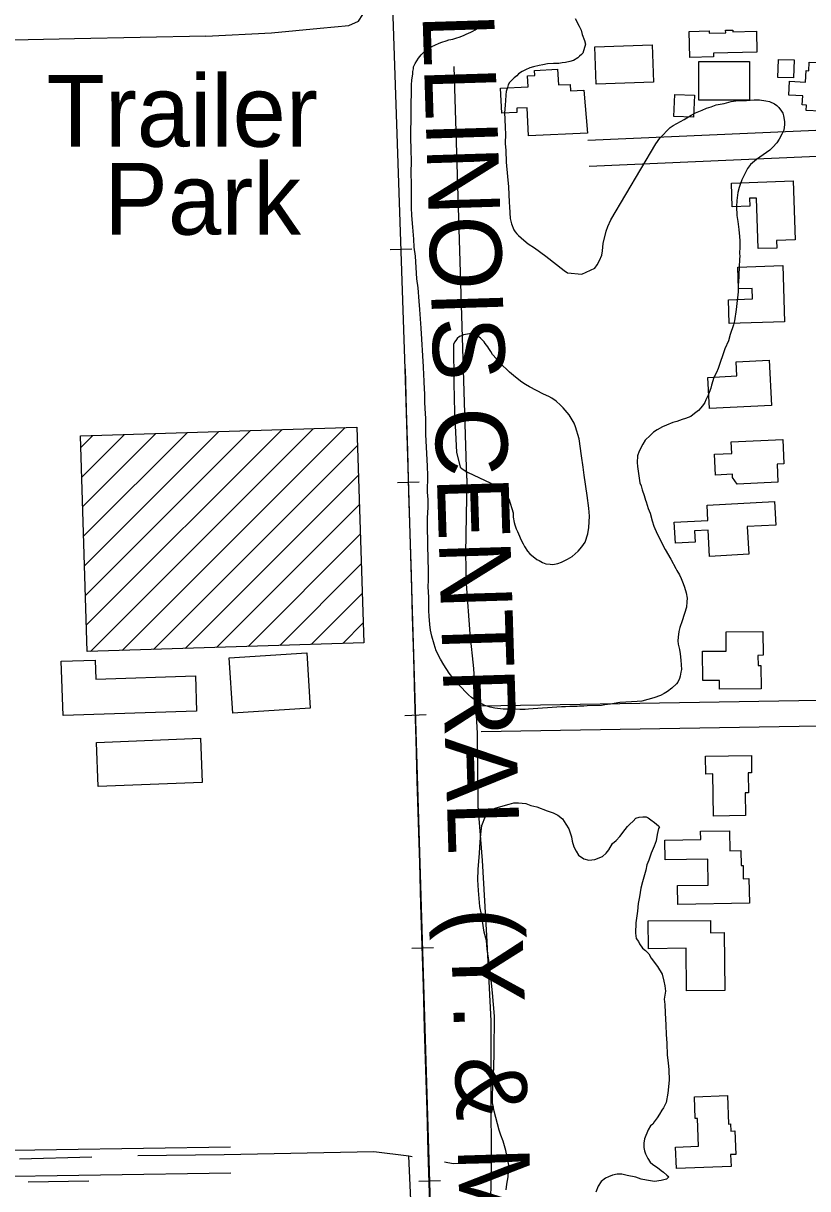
# Model space of a CAD drawing. Extents: x 3297716 to 3335574, y 688621 to 713991.
# Drawn here: x 3325701 to 3326609, y 700964 to 702315 of the extents above; entities that cross this region are included whole.
import ezdxf

# ---------------------------------------------------------------- set-up
doc = ezdxf.new("R2010")
doc.units = 0
for name, color, linetype in [('V-BLDG-IDEN', 7, 'Continuous'), ('V-BLDG-OTLN', 7, 'Continuous'), ('V-RAIL-IDEN', 7, 'Continuous'), ('V-RAIL-TRAK', 7, 'Continuous'), ('V-ROAD-CNTR', 7, 'Continuous'), ('V-SITE-VEGE', 7, 'Continuous'), ('V-TOPO-SHOR', 7, 'Continuous')]:
    doc.layers.add(name, color=color, linetype=linetype)

msp = doc.modelspace()

# ---------------------------------------------------------------- linework, layer by layer
at = {"layer": 'V-BLDG-OTLN'}
for p, q in [((3325772.8, 701651.8), (3325963.9, 701842.9)), ((3325773.9, 701617.5), (3326000.4, 701844)), ((3325778.6, 701586.9), (3326036.9, 701845.2)), ((3325815.1, 701588), (3326073.4, 701846.3)), ((3325767.4, 701823.1), (3325781.4, 701837.1)), ((3325768.5, 701788.9), (3325817.9, 701838.3)), ((3325769.5, 701754.6), (3325854.4, 701839.4)), ((3325770.6, 701720.3), (3325890.9, 701840.6)), ((3325771.7, 701686), (3325927.4, 701841.7)), ((3325851.6, 701589.2), (3326087.9, 701825.4)), ((3325888.1, 701590.3), (3326088.9, 701791.1)), ((3325924.6, 701591.5), (3326090, 701756.9)), ((3325961.1, 701592.6), (3326091.1, 701722.6)), ((3325997.7, 701593.8), (3326092.2, 701688.3)), ((3326034.2, 701594.9), (3326093.3, 701654)), ((3326070.7, 701596.1), (3326094.3, 701619.8))]:
    msp.add_line(p, q, dxfattribs=at)
for points in [[(3326472.9, 702274.8), (3326472.1, 702305.1), (3326495.2, 702305.7), (3326495.3, 702303.1), (3326514.5, 702303.6), (3326514.4, 702306.5), (3326522.7, 702306.7), (3326522.8, 702304.8), (3326550, 702305.5), (3326550.7, 702281.1), (3326500.4, 702279.8), (3326500.4, 702275.5)], [(3326430.8, 702246.3), (3326364.5, 702244), (3326362.9, 702287.3), (3326429.3, 702289.7)], [(3326668.3, 702298.6), (3326666.8, 702264.8), (3326659.8, 702265.2), (3326657.3, 702211.3), (3326607.8, 702213.5), (3326608.1, 702219.8), (3326603.2, 702220), (3326603.7, 702230.5), (3326587.5, 702231.2), (3326588.2, 702247.3), (3326607, 702246.5), (3326607.6, 702259.8), (3326610.8, 702259.6), (3326611.2, 702269.5), (3326629.2, 702268.7), (3326629, 702263.5), (3326644.2, 702262.9), (3326644.6, 702271.9), (3326626.1, 702272.8), (3326627.4, 702300.5)], [(3326542.1, 702270.1), (3326542, 702225.4), (3326483.4, 702225.6), (3326483.5, 702270.3)], [(3326574.9, 702251.9), (3326575.5, 702272.7), (3326593.7, 702272.1), (3326593.1, 702251.3)], [(3326354.4, 702187.2), (3326286, 702184), (3326284.4, 702216.7), (3326272.3, 702216.1), (3326272.5, 702211.1), (3326255, 702210.3), (3326253.6, 702239.4), (3326285.4, 702240.9), (3326284.8, 702253.5), (3326293.4, 702253.9), (3326293.1, 702260), (3326319.7, 702261.3), (3326320.6, 702243.1), (3326334.2, 702243.7), (3326334.6, 702236.3), (3326350.2, 702236.9)], [(3326454.3, 702206.6), (3326455.4, 702232.2), (3326478.1, 702231.3), (3326477, 702205.6)], [(3326592.7, 702131.9), (3326595.1, 702063.7), (3326573.4, 702063), (3326573.7, 702054.2), (3326552.2, 702053.5), (3326550.2, 702112.1), (3326542, 702111.8), (3326542.3, 702102.7), (3326522.1, 702102), (3326521.1, 702129.5)], [(3326580.5, 702033.8), (3326582.5, 701968.7), (3326518.3, 701966.7), (3326517.5, 701994.3), (3326545.4, 701995.2), (3326545, 702007.3), (3326529.3, 702006.8), (3326528.5, 702032.2)], [(3326567.4, 701871.9), (3326495.7, 701868.4), (3326493.9, 701904.3), (3326527.3, 701906), (3326526.5, 701922.5), (3326564.8, 701924.3)], [(3326087.2, 701846.8), (3326095.1, 701596.9), (3325774.8, 701586.8), (3325766.9, 701836.7)], [(3326520.8, 701829.5), (3326580.5, 701832.4), (3326581.8, 701804), (3326573.9, 701803.6), (3326574.9, 701783), (3326527.9, 701780.8), (3326522.5, 701788.4), (3326522.4, 701792.1), (3326502.6, 701791.2), (3326501.5, 701815.3), (3326521.5, 701816.3)], [(3326492.8, 701756.2), (3326571.1, 701760.4), (3326572.5, 701733.3), (3326539.4, 701731.5), (3326541.1, 701699.4), (3326495.6, 701697), (3326494, 701727.3), (3326478.4, 701726.4), (3326479, 701713.6), (3326456.2, 701712.3), (3326454.9, 701736.5), (3326493.7, 701738.6)], [(3326514.9, 701609.5), (3326557.6, 701610), (3326557.8, 701582.4), (3326551.8, 701582.3), (3326551.9, 701570.6), (3326555.3, 701570.6), (3326555.5, 701543.5), (3326507.4, 701543), (3326507.3, 701553.3), (3326488, 701553.1), (3326487.7, 701587), (3326515.1, 701587.3)], [(3325901.4, 701517.8), (3325746.7, 701512.5), (3325744.6, 701575.6), (3325784, 701576.9), (3325784.7, 701554.8), (3325900, 701558.7)], [(3325939.3, 701579.6), (3326029, 701585.4), (3326033.1, 701521.2), (3325943.4, 701515.4)], [(3325785.4, 701481.2), (3325905.8, 701486.2), (3325907.9, 701435.2), (3325787.6, 701430.2)], [(3326491.1, 701465.7), (3326544.2, 701466.4), (3326544.5, 701446.4), (3326540.3, 701446.3), (3326540.7, 701423.1), (3326536.9, 701423), (3326537.3, 701396.6), (3326500.2, 701396), (3326499.5, 701445), (3326491.4, 701444.8)], [(3326541.9, 701295.1), (3326459, 701293.8), (3326458.6, 701315.5), (3326494.1, 701316.1), (3326493.6, 701346.2), (3326444.2, 701345.3), (3326443.8, 701368.2), (3326485.5, 701368.9), (3326485.3, 701378.6), (3326519, 701379.1), (3326519.4, 701355.9), (3326531.9, 701356.1), (3326532.2, 701338.8), (3326534.6, 701338.8), (3326534.8, 701323.6), (3326541.4, 701323.7)], [(3326512.7, 701261.1), (3326513.3, 701194.2), (3326469, 701193.8), (3326468.6, 701242.9), (3326425, 701242.5), (3326424.7, 701274.7), (3326496.7, 701275.3), (3326496.8, 701260.9)], [(3326520.7, 700990.3), (3326457.4, 700987.7), (3326456.4, 701012.7), (3326483, 701013.7), (3326481.7, 701045.7), (3326479.2, 701045.6), (3326478.2, 701070.8), (3326516.4, 701072.4), (3326517.7, 701039.3), (3326519.9, 701039.4), (3326520.2, 701031.1), (3326525.2, 701031.3), (3326526.2, 701004.1), (3326520.1, 701003.9)]]:
    msp.add_lwpolyline(points, close=True, dxfattribs=at)
at = {"layer": 'V-RAIL-TRAK'}
for points in [[(3326310.1, 696520.6), (3326277, 697540.2), (3326277, 697540.2), (3326235.8, 698858.8), (3326235.8, 698858.8), (3326142.9, 701914.3), (3326142.9, 701914.3), (3326092.1, 703411.3), (3326038.6, 704709.6), (3326038.6, 704709.6), (3326027.4, 705172.4)], [(3326142.9, 701914.3), (3326092.1, 703411.3), (3326038.6, 704709.6)], [(3326125.7, 702052.5), (3326150.7, 702053.3)], [(3326134.4, 701782.7), (3326159.4, 701783.5)], [(3326142.6, 701512.8), (3326167.6, 701513.6)], [(3326150.8, 701243), (3326175.8, 701243.7)], [(3326159, 700973.1), (3326184, 700973.8)]]:
    msp.add_lwpolyline(points, dxfattribs=at)
msp.add_arc((4187450.1, 726565.5), 861659.8, 181.6393943, 181.8426665, dxfattribs=at)
at = {"layer": 'V-ROAD-CNTR'}
for points in [[(3326354.9, 702179.1), (3326733.4, 702195.7)], [(3326356.2, 702149.1), (3326734.7, 702165.7)], [(3326230.7, 701524), (3326691, 701531.7)], [(3326231.2, 701494), (3326691.5, 701501.7)], [(3325564.2, 701005.2), (3325637.8, 701008.3), (3325940.7, 701013)], [(3325565.4, 700975.2), (3325638.7, 700978.3), (3325941.2, 700983)]]:
    msp.add_lwpolyline(points, dxfattribs=at)
at = {"layer": 'V-SITE-VEGE'}
for points in [[(3326164.2, 702280.7), (3326167, 702282.6), (3326169.3, 702284.6), (3326174.1, 702287.6), (3326177.6, 702289.2), (3326182.3, 702291.4), (3326185.4, 702292.6), (3326190.5, 702294.1), (3326193.7, 702295.2), (3326198.3, 702296.3), (3326203, 702297.8), (3326205.8, 702298.6), (3326210.5, 702300.5), (3326213.6, 702302), (3326219.1, 702304.3), (3326221.5, 702305.4), (3326224.2, 702307), (3326236.8, 702315.4)], [(3326339.9, 702320.1), (3326344.5, 702311.1), (3326346.8, 702306.4), (3326348.3, 702301.7), (3326350.9, 702294.6), (3326352.1, 702290.3), (3326348.8, 702279.8), (3326347.2, 702278.3), (3326344.9, 702276.4), (3326343.3, 702274.4), (3326338.2, 702271.4), (3326333.9, 702270.2), (3326328.8, 702269.1), (3326324.9, 702268.8), (3326321, 702268), (3326315.1, 702268.1), (3326308.1, 702267.4), (3326302.6, 702266.3), (3326298.3, 702265.6), (3326291.7, 702264.1), (3326287.7, 702262.9), (3326282.6, 702260.7), (3326278.7, 702258.8), (3326274.4, 702256.1), (3326272.4, 702253.7), (3326269.3, 702251.4), (3326266.9, 702249.1), (3326264.1, 702246), (3326262.6, 702243.3), (3326261.7, 702240.2), (3326260.1, 702235.5), (3326259.7, 702231.6), (3326259.2, 702224.6), (3326258.8, 702219.9), (3326258.3, 702210.6), (3326258.6, 702203.9), (3326258.9, 702193.4), (3326259.2, 702186.4), (3326259.1, 702175.4), (3326259.8, 702167.2), (3326260, 702153.6), (3326261.8, 702137.2), (3326262.8, 702125.1), (3326263.4, 702107.5), (3326264.1, 702102), (3326264.7, 702088.3), (3326266.2, 702082.1), (3326268.9, 702075.4), (3326270.4, 702073.1), (3326272.3, 702070.7), (3326274.3, 702068.7), (3326280.5, 702063.2), (3326285.5, 702059.2), (3326292.8, 702054.5), (3326306, 702044.6), (3326327.3, 702028.3), (3326331.2, 702025.5), (3326347.9, 702023.8), (3326362.8, 702030.7), (3326365.6, 702034.9), (3326368.4, 702039.6), (3326370.8, 702045.8), (3326371.6, 702050.9), (3326372.5, 702059.4), (3326375.8, 702073.8)], [(3326462.4, 701576.8), (3326463.1, 701565.8), (3326462.6, 701562.7), (3326461.8, 701558.1), (3326461, 701555.3), (3326459, 701551.4), (3326457.4, 701549.5), (3326451.9, 701544.1), (3326447.2, 701540.3), (3326443.2, 701538), (3326438.9, 701535.7), (3326431.1, 701533), (3326417.4, 701529.3), (3326411.9, 701528.9), (3326398.6, 701527.9), (3326391.6, 701527.6), (3326381, 701525.8), (3326374.4, 701525.1), (3326370.5, 701524.3), (3326354.1, 701523.7), (3326350.2, 701523.4), (3326345.1, 701523.4), (3326342.4, 701523.1), (3326333.8, 701523.2), (3326328.7, 701522.8), (3326325.6, 701522.5), (3326324.4, 701522.5), (3326286.1, 701519.8), (3326282.2, 701519.5), (3326276, 701519.5), (3326264.3, 701520), (3326256.5, 701520.1), (3326247.1, 701521), (3326241.7, 701522.3), (3326234.3, 701524.7), (3326232.3, 701525.9), (3326225.7, 701529.1), (3326219.9, 701533.4), (3326216.4, 701536.6), (3326204.9, 701548.4), (3326198.3, 701556.3), (3326194.1, 701561.8), (3326187.9, 701571.2), (3326184.1, 701577.9), (3326179.1, 701587.7), (3326176.5, 701595.2), (3326173.9, 701604.6), (3326172.4, 701611.6), (3326171.7, 701617.9), (3326171, 701627.6), (3326170.7, 701633.9), (3326170.4, 701643.7), (3326170.5, 701649.9), (3326169.8, 701661.6), (3326170.3, 701669.4), (3326170.1, 701682.7), (3326169.8, 701692.1), (3326169, 701731.9), (3326169.1, 701741.2), (3326169.7, 701754.1), (3326169.8, 701762.7), (3326169.1, 701771.3), (3326169.3, 701790.8), (3326169, 701801.4), (3326167.1, 701838.1), (3326167.2, 701845.9), (3326166.9, 701856.8), (3326166.3, 701868.1), (3326166, 701875.5), (3326165.7, 701886.5), (3326165.3, 701890), (3326165.1, 701900.5), (3326164.7, 701907.2), (3326164.5, 701916.5), (3326161.8, 701961.5), (3326160.1, 701982.9), (3326159.5, 701992.7), (3326158.1, 702008), (3326156.6, 702018.5), (3326155, 702044.7), (3326153.5, 702055.2), (3326153.2, 702064.6), (3326151.8, 702078.3), (3326150.8, 702091.9), (3326150.5, 702101.3), (3326150.3, 702116.2), (3326150.4, 702126.7), (3326150.2, 702142.7), (3326150.3, 702153.2), (3326150.1, 702169.6), (3326149.8, 702180.6), (3326150.5, 702243.4), (3326151, 702248.5), (3326151.8, 702255.9), (3326151.9, 702258.6), (3326152.7, 702261.7), (3326152.7, 702264.1), (3326154.7, 702267.9), (3326158.7, 702274.1), (3326161.5, 702278), (3326164.2, 702280.7)], [(3326375.8, 702073.8), (3326377.8, 702079.3), (3326381.4, 702086.7), (3326433.5, 702174.7), (3326438.3, 702181.3), (3326450.1, 702194), (3326453.7, 702196.3), (3326466.2, 702203.2), (3326474.5, 702208.2), (3326479.6, 702210.9), (3326487, 702213.9), (3326492.1, 702216.2), (3326497.6, 702217.7), (3326503.5, 702220), (3326512.5, 702221.8), (3326520.7, 702224.1), (3326526.2, 702224.8), (3326533.6, 702225.1), (3326538.7, 702225), (3326547.3, 702225.7), (3326553.5, 702226), (3326560.9, 702224.8), (3326565.2, 702224), (3326571, 702221.2), (3326573.8, 702219.2), (3326576.1, 702216.8), (3326579.1, 702212.9), (3326580.7, 702210.5)], [(3326580.7, 702210.5), (3326581.4, 702207.4), (3326582.5, 702200.7), (3326582.5, 702197.2), (3326581.6, 702190.6), (3326579.6, 702185.9), (3326576.4, 702180.1), (3326573.7, 702176.2), (3326568.9, 702171.2), (3326565.4, 702167.7), (3326550, 702156.6), (3326543.3, 702150.8), (3326539.8, 702146.2), (3326533, 702133), (3326530.2, 702124.4), (3326528.5, 702118.6), (3326527.3, 702109.2), (3326526.8, 702102.2), (3326527.4, 702091.7), (3326528.5, 702085), (3326529.6, 702075.6), (3326530.3, 702067.4), (3326531, 702062.4), (3326531, 702055.7), (3326530.5, 702047.9), (3326530.8, 702044.8), (3326530.4, 702041.3), (3326530.4, 702038.9), (3326529.9, 702034.3), (3326529.8, 702021), (3326528.9, 702010.9), (3326528.8, 702003.4), (3326526.6, 701982.8), (3326524.5, 701969.9), (3326523.3, 701965.2), (3326519.7, 701954), (3326517.6, 701946.6), (3326513.6, 701937.3), (3326505.6, 701914.7), (3326503.6, 701910), (3326500.8, 701904.2), (3326497.9, 701895.3), (3326497.1, 701891.8), (3326495.1, 701886.7), (3326494.3, 701883.6), (3326491.5, 701878.2), (3326490.3, 701875.1), (3326488.7, 701873.1), (3326485.5, 701868.9), (3326482.8, 701865.8), (3326478.1, 701862.3), (3326474.1, 701859.2), (3326467.8, 701856.6), (3326463.9, 701855.5), (3326457.7, 701853.2), (3326453, 701852.1), (3326445.9, 701849), (3326441.2, 701847.1), (3326434.9, 701843.7), (3326430.6, 701841), (3326427, 701837.1), (3326421.1, 701831.7), (3326418.3, 701827.1), (3326414.3, 701818.9), (3326412.3, 701813.5), (3326411.9, 701805.7), (3326412.2, 701801), (3326415.1, 701782.2), (3326416.6, 701778.7), (3326417.7, 701774), (3326420, 701767.3), (3326421.5, 701762.2), (3326422.3, 701760.3), (3326424.5, 701752.5), (3326426.8, 701747), (3326429.1, 701738), (3326431.3, 701732.1), (3326435.1, 701723.1), (3326437.8, 701718), (3326441.2, 701710.9), (3326444.3, 701705), (3326450.8, 701693.6), (3326456.6, 701683), (3326457.7, 701680.7), (3326460.8, 701675.6), (3326462.7, 701671.2), (3326465.3, 701665.7), (3326466.9, 701661.4), (3326468.7, 701654.8), (3326469.8, 701648.5), (3326469.4, 701644.2), (3326468.9, 701638), (3326464.1, 701622.4), (3326461.3, 701614.7), (3326460, 701610), (3326459.2, 701603.4), (3326459.1, 701599.1), (3326459.5, 701595.2), (3326461, 701588.9), (3326461.7, 701584.2), (3326462.4, 701576.8)], [(3326230.6, 701375.1), (3326232.1, 701385.2), (3326236.3, 701396.1), (3326241.8, 701402.1), (3326247.3, 701405.4), (3326254.1, 701407.4), (3326263.6, 701410), (3326269.1, 701411.3), (3326274.5, 701411.3), (3326282.7, 701410.5), (3326288.8, 701408.4), (3326295.5, 701407), (3326307.7, 701402.1), (3326314.5, 701400), (3326319.9, 701397.2), (3326325.3, 701393), (3326329.3, 701386.9), (3326332.6, 701381.4), (3326335.9, 701371.9), (3326336.5, 701367.1), (3326338.5, 701360.3), (3326341.2, 701355.5), (3326343.8, 701350.7)], [(3326343.8, 701350.7), (3326349.9, 701346.6), (3326356, 701345.1), (3326362.8, 701345.8), (3326371.7, 701349.1), (3326375.8, 701353.1), (3326379.2, 701357.1), (3326383.4, 701364.5), (3326387.5, 701367.9), (3326391.6, 701372.6), (3326397.8, 701380.7), (3326400.6, 701384.1), (3326403.3, 701386.7), (3326407.4, 701390.1), (3326410.2, 701393.5), (3326414.3, 701394.8), (3326418.4, 701395.4), (3326422.4, 701395.4), (3326424.5, 701394), (3326427.8, 701391.9), (3326431.9, 701388.5), (3326436.6, 701385), (3326437.9, 701383.6), (3326436.6, 701381.6), (3326435.1, 701374.8), (3326433.7, 701367.4), (3326431.6, 701361.3), (3326428.1, 701353.2), (3326425.3, 701345.1), (3326423.2, 701339.7), (3326421.8, 701333.6), (3326419.6, 701325.4), (3326418.2, 701320), (3326416.1, 701312.6), (3326414.6, 701302.4), (3326413.2, 701294.9), (3326412.4, 701286.1), (3326410.2, 701272.5), (3326410.1, 701260.3), (3326410.7, 701254.2), (3326413.4, 701250.8), (3326414.7, 701248), (3326418.1, 701243.2), (3326421.4, 701240.5), (3326425.5, 701236.4), (3326428.1, 701231.6), (3326435.5, 701222), (3326440.8, 701213.1), (3326442.8, 701204.9), (3326444.1, 701199.5), (3326444.7, 701193.4), (3326443.2, 701183.9), (3326443.8, 701177.7), (3326444.4, 701168.2), (3326444.9, 701154), (3326445.5, 701143.1), (3326446.1, 701132.9), (3326446.6, 701119.3), (3326447.8, 701110.4), (3326448.4, 701102.3), (3326449, 701090.1), (3326447.5, 701075.1), (3326445.3, 701064.3), (3326442.5, 701058.2), (3326440.4, 701055.5), (3326437.7, 701050.8), (3326434.9, 701046.7), (3326431.5, 701042), (3326430.1, 701039.3), (3326427.3, 701037.3), (3326424.6, 701032.6), (3326420.4, 701022.4), (3326419.6, 701017), (3326419.6, 701012.3), (3326420.2, 701008.2), (3326421.5, 701004.8), (3326424.2, 700999.3), (3326426.9, 700995.2), (3326430.2, 700992.4), (3326435.6, 700989), (3326439.7, 700985.5), (3326442.4, 700983.5), (3326446.4, 700980), (3326448.4, 700978), (3326445.7, 700975.3), (3326439.6, 700974), (3326432.1, 700972.7), (3326422.6, 700974.2), (3326416.5, 700975.6), (3326410.4, 700977.7), (3326400.2, 700979.9), (3326394.1, 700981.3), (3326388.7, 700981.3), (3326383.2, 700980), (3326378.5, 700978.1), (3326375, 700976.7), (3326370.2, 700972.7), (3326366.8, 700967.3), (3326364, 700960.6)], [(3326260.1, 700963.1), (3326260.8, 700969.8), (3326262.3, 700978), (3326263.1, 700991.6), (3326261.2, 701001.1), (3326259.9, 701008.6), (3326256.6, 701019.5), (3326254, 701026.3), (3326252, 701032.4), (3326246.1, 701054.2), (3326244.2, 701063.8), (3326244.5, 701091.6), (3326246, 701103.8), (3326246.2, 701123.5), (3326246.7, 701164.3), (3326244.3, 701191.5), (3326241.8, 701213.9), (3326240.6, 701226.2), (3326238, 701241.8), (3326237.4, 701252), (3326234.8, 701261.6), (3326231.7, 701282), (3326229.7, 701291.5), (3326227.9, 701309.9), (3326227.4, 701322.1), (3326227.5, 701334.3), (3326229.1, 701353.3), (3326229.9, 701366.2), (3326230.6, 701375.1)]]:
    msp.add_lwpolyline(points, dxfattribs=at)
msp.add_lwpolyline([(3326268.4, 701747.6), (3326268.3, 701742.5), (3326269.4, 701736.2), (3326270.2, 701733.5), (3326271.7, 701728.8), (3326273.2, 701725.6), (3326275.5, 701720.5), (3326277, 701716.6), (3326279.7, 701711.5), (3326281.2, 701708.4), (3326285, 701702.9), (3326287.7, 701700.1), (3326295.5, 701693.4), (3326298.2, 701692.2), (3326302.1, 701689.8), (3326305.9, 701688.2), (3326311, 701687.8), (3326314.1, 701687.7), (3326320, 701688.8), (3326324.3, 701690.3), (3326331, 701693.8), (3326336.5, 701696.8), (3326343.6, 701703), (3326347.9, 701708), (3326351.5, 701713.5), (3326354.7, 701723.2), (3326356, 701730.6), (3326356.5, 701743.5), (3326355.8, 701752.8), (3326354.1, 701767.3), (3326350.4, 701791.1), (3326349.4, 701800.5), (3326347.5, 701813.4), (3326344.6, 701833), (3326340.5, 701847.1), (3326339, 701851.4), (3326336.7, 701855.3), (3326333.2, 701860.8), (3326326.3, 701869.1), (3326323.2, 701872.2), (3326318.2, 701876.6), (3326313.2, 701880.2), (3326309.7, 701882.1), (3326303.5, 701884.9), (3326287.1, 701893.3), (3326282.5, 701896.1), (3326278.2, 701898.9), (3326270.9, 701904.4), (3326263.9, 701910.4), (3326252.7, 701921), (3326248.9, 701925.8), (3326244.2, 701930.9), (3326242.3, 701934.4), (3326240, 701937.6), (3326238.9, 701939.9), (3326237.3, 701941.5), (3326235.8, 701943.5), (3326234.6, 701945.4), (3326230.4, 701949.8), (3326227.7, 701951.8), (3326225.8, 701952.9), (3326222.6, 701954.2), (3326219.9, 701955), (3326210.5, 701953.5), (3326208.2, 701952.4), (3326206.2, 701951.6), (3326203.5, 701949.3), (3326201.9, 701947), (3326200.3, 701945), (3326199.1, 701942.3), (3326199.4, 701897.8), (3326200.2, 701863.8), (3326202.4, 701817.8), (3326206.9, 701800.5), (3326208.8, 701798.6), (3326213.9, 701795.4), (3326216.2, 701794.2), (3326241.4, 701782.2), (3326248.8, 701777.4), (3326251.5, 701775.1), (3326254.6, 701772.7), (3326256.5, 701770.3), (3326259.2, 701768), (3326261.1, 701765.6), (3326263.1, 701763.6)], close=True, dxfattribs=at)
at = {"layer": 'V-TOPO-SHOR'}
for p, q in [((3326214.5, 701787.5), (3326199.9, 702264.3)), ((3325780.1, 701001), (3325696.1, 700998.7)), ((3325776.7, 700973.3), (3325706.4, 700972.2))]:
    msp.add_line(p, q, dxfattribs=at)
for points in [[(3325912.1, 702299.7), (3325988.4, 702303.4), (3326044.8, 702308.8), (3326077.9, 702312.1), (3326089, 702317), (3326094.2, 702324.7), (3326095.3, 702339), (3326091, 702449.7), (3326084.5, 702547.6), (3326080.5, 702642.3), (3326072.4, 702755), (3326067.2, 702831.1), (3326064.2, 702876.5), (3326065.4, 702907.4), (3326066.6, 702943.5), (3326067.7, 702969.6), (3326068.3, 703009.8)], [(3325912.1, 702299.7), (3325759.9, 702296.4), (3325634.4, 702293.9), (3325635.6, 702307), (3325643, 702344.9), (3325649.9, 702378.3)], [(3326214.5, 701787.5), (3326213.7, 701743.4), (3326212.8, 701700.5), (3326213.6, 701665.2), (3326217.9, 701607.1), (3326222.4, 701567.2), (3326226.5, 701492.3), (3326227.1, 701408), (3326232.4, 701344.6), (3326237.2, 701257.9), (3326242.2, 701158.8), (3326242.2, 701062), (3326242.8, 701007.3), (3326242.6, 700994.8), (3326241.5, 700928.3)], [(3325833.4, 701002.8), (3325933.5, 701004.1), (3326106.8, 701007.6), (3326147.3, 701002.5), (3326151.2, 701001.8)], [(3326051.3, 700770.7), (3326065.3, 700771), (3326145.1, 700771.2), (3326149.8, 700775.1), (3326151.6, 700793), (3326151.7, 700908.6), (3326147.3, 701002.5)], [(3326188.5, 700995.5), (3326198.6, 700993.8), (3326242.6, 700994.8)]]:
    msp.add_lwpolyline(points, dxfattribs=at)

# ---------------------------------------------------------------- texts
at = {"layer": 'V-BLDG-IDEN'}
for s, p in [('Trailer', (3325727.4, 702171.6)), ('Park', (3325794.2, 702069.7))]:
    msp.add_text(s, height=83, dxfattribs=at).set_placement(p)
at = {"layer": 'V-RAIL-IDEN'}
msp.add_text('ILLINOIS CENTRAL  (Y. & M. V.)', height=83, rotation=271.7761, dxfattribs=at).set_placement((3326162.2, 702355.7))

doc.saveas('drawing.dxf')
